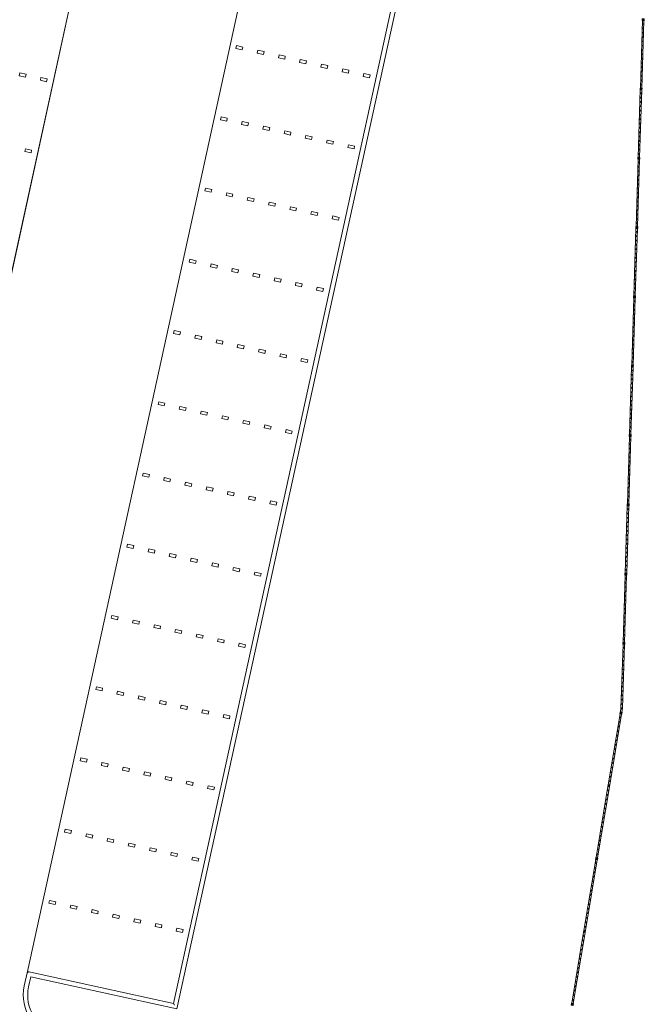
# Model space of a CAD drawing. Header units: metres. Extents: x 233012 to 233264, y 553571 to 554014.
# Tile 295 of 313: x 233235 to 233257, y 553866 to 553900. Entities that reach past the tile are written whole.
import ezdxf

# ---------------------------------------------------------------- set-up
doc = ezdxf.new("R2010")
doc.units = ezdxf.units.M
doc.layers.get('0').update_dxf_attribs({"lineweight": 5})
for name, color, linetype, lineweight in [('A-FLORHRM', 252, 'Continuous', 5), ('A-NL23_vloeraanzicht', 252, 'Continuous', 5), ('A-NL34_balustrades', 252, 'Continuous', 5), ('A-NL90_terrein', 252, 'Continuous', 5), ('A-NL94_parkeren', 252, 'Continuous', 5)]:
    doc.layers.add(name, color=color, linetype=linetype, lineweight=lineweight)

# ---------------------------------------------------------------- blocks, each defined once
blk = doc.blocks.new('NLRS_90_SI_LB_troittoirband 13-15_Struyk Verwo_mie - trottoirband_Struyk Verwo-871937-01_Situatie')
at = {"layer": 'A-NL90_terrein'}
for p, q in [((265.428, -172.11), (281.461, -98.843)), ((265.543, -172.288), (281.639, -98.729)), ((260.31, -171.502), (260.417, -171.013)), ((260.417, -171.013), (265.428, -172.11)), ((260.43, -171.034), (260.417, -171.013)), ((260.531, -171.192), (260.456, -171.534)), ((260.531, -171.192), (265.543, -172.288)), ((265.428, -172.11), (265.441, -172.13))]:
    blk.add_line(p, q, dxfattribs=at)
for radius in [1.5, 1.35]:
    blk.add_arc((261.775, -171.822), radius, 167.6567, 257.6567, dxfattribs=at)
for points, knots in [([(260.445, -171.057), (260.444, -171.055), (260.441, -171.052), (260.439, -171.047), (260.436, -171.044), (260.435, -171.042), (260.434, -171.04), (260.432, -171.037), (260.431, -171.035), (260.43, -171.034), (260.43, -171.034)], [-1, -1, -1, -1, -0.833333, -0.666667, -0.583333, -0.5, -0.416667, -0.333333, -0.166667, 0, 0, 0, 0]), ([(265.441, -172.13), (265.441, -172.131), (265.442, -172.132), (265.444, -172.134), (265.445, -172.136), (265.446, -172.138), (265.448, -172.141), (265.449, -172.143), (265.451, -172.146), (265.453, -172.149), (265.455, -172.152), (265.456, -172.154)], [0, 0, 0, 0, 0.166667, 0.333333, 0.416667, 0.5, 0.583333, 0.666667, 0.75, 0.833333, 1, 1, 1, 1])]:
    blk.add_open_spline(points, degree=3, knots=knots, dxfattribs=at)
blk = doc.blocks.new('NLRS_90_PA_WPB_parkeerplaats_gen_mie - parkeerplaats_gen_bxl 2500x5130-869705-01_Situatie')
at = {"layer": 'A-NL94_parkeren'}
for p, q in [((1.2, 4.91), (1.2, 4.69)), ((1.3, 4.91), (1.2, 4.91)), ((1.3, 4.69), (1.3, 4.91)), ((1.2, 4.69), (1.3, 4.69)), ((1.2, 4.165), (1.2, 3.945)), ((1.3, 4.165), (1.2, 4.165)), ((1.3, 3.945), (1.3, 4.165)), ((1.2, 3.945), (1.3, 3.945)), ((1.2, 3.42), (1.2, 3.2)), ((1.3, 3.42), (1.2, 3.42)), ((1.3, 3.2), (1.3, 3.42)), ((1.2, 3.2), (1.3, 3.2)), ((1.2, 2.675), (1.2, 2.455)), ((1.3, 2.675), (1.2, 2.675)), ((1.2, 2.455), (1.3, 2.455)), ((1.3, 2.455), (1.3, 2.675)), ((1.2, 1.93), (1.2, 1.71)), ((1.3, 1.93), (1.2, 1.93)), ((1.2, 1.71), (1.3, 1.71)), ((1.3, 1.71), (1.3, 1.93)), ((1.2, 1.185), (1.2, 0.965)), ((1.3, 1.185), (1.2, 1.185)), ((1.3, 0.965), (1.3, 1.185)), ((1.2, 0.965), (1.3, 0.965)), ((1.2, 0.44), (1.2, 0.22)), ((1.3, 0.44), (1.2, 0.44)), ((1.3, 0.22), (1.3, 0.44)), ((1.2, 0.22), (1.3, 0.22))]:
    blk.add_line(p, q, dxfattribs=at)
blk = doc.blocks.new('Railing - Atlas 180 type L_Heras_h 1840-1298079-01_Situatie')
at = {"layer": 'A-NL34_balustrades'}
for p, q in [((-0.033, -0.033), (-0.033, 0.033)), ((-0.001, 0.001), (-0.033, 0.033)), ((-0.033, 0.033), (0.033, 0.033)), ((-0.033, 0.033), (-0.033, -0.033)), ((0.033, 0.033), (-0.033, 0.033)), ((-0.001, 0.001), (-0.001, -0.001)), ((0.001, 0.001), (-0.001, 0.001)), ((0.033, 0.033), (0.001, 0.001)), ((0.001, -0.001), (0.001, 0.001)), ((0.033, 0.033), (0.033, -0.033)), ((0.033, -0.033), (0.033, 0.033)), ((-0.033, -0.033), (-0.001, -0.001)), ((0.033, -0.033), (-0.033, -0.033)), ((-0.033, -0.033), (0.033, -0.033)), ((-0.001, -0.001), (0.001, -0.001)), ((0.033, -0.033), (0.001, -0.001))]:
    blk.add_line(p, q, dxfattribs=at)
blk = doc.blocks.new('Railing - geen veiligheidsdop_gen-1303441-01_Situatie')
at = {"layer": 'A-FLORHRM'}
blk.add_arc((0, 0), 0.013, 360, 180, dxfattribs=at)
for major_axis, start_param, end_param in [((-0.0035, 0.0125), 1.300587, 4.442179), ((0.00825, 0.00728), 5.559965, 8.701557), ((0.0015, 0.0109), 1.703922, 4.845515)]:
    blk.add_ellipse((0, 0), major_axis=major_axis, ratio=1, start_param=start_param, end_param=end_param, dxfattribs=at)
blk = doc.blocks.new('Railing - Railing-964689-01_Situatie')
at = {"layer": 'A-NL34_balustrades'}
for p, q in [((281.435, -140.715), (281.507, -138.405)), ((281.485, -140.717), (281.557, -138.406)), ((281.361, -143.091), (281.433, -140.781)), ((281.411, -143.093), (281.483, -140.782)), ((281.287, -145.467), (281.359, -143.157)), ((281.337, -145.469), (281.409, -143.159)), ((281.212, -147.844), (281.285, -145.533)), ((281.262, -147.845), (281.335, -145.535)), ((281.138, -150.22), (281.21, -147.91)), ((281.188, -150.221), (281.26, -147.911)), ((281.064, -152.596), (281.136, -150.286)), ((281.114, -152.598), (281.186, -150.287)), ((280.99, -154.972), (281.062, -152.662)), ((281.04, -154.974), (281.112, -152.663)), ((280.916, -157.348), (280.988, -155.038)), ((280.966, -157.35), (281.038, -155.04)), ((280.842, -159.725), (280.914, -157.414)), ((280.892, -159.726), (280.964, -157.416)), ((280.771, -161.984), (280.84, -159.791)), ((280.821, -161.988), (280.89, -159.792)), ((280.751, -162.105), (280.771, -161.984)), ((280.821, -161.988), (280.771, -161.984)), ((280.8, -162.114), (280.821, -161.988)), ((280.334, -164.603), (280.74, -162.171)), ((280.383, -164.611), (280.789, -162.179)), ((279.917, -167.101), (280.323, -164.668)), ((279.966, -167.109), (280.372, -164.677)), ((279.499, -169.599), (279.906, -167.166)), ((279.549, -169.607), (279.955, -167.174)), ((279.082, -172.096), (279.489, -169.664)), ((279.132, -172.105), (279.538, -169.672))]:
    blk.add_line(p, q, dxfattribs=at)
for name, p, rotation in [('Railing - Atlas 180 type L_Heras_h 1840-1298079-01_Situatie', (281.533, -138.373), 358.2119611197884), ('Railing - geen veiligheidsdop_gen-1303441-01_Situatie', (281.524, -138.67), 358.2119611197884), ('Railing - geen veiligheidsdop_gen-1303441-01_Situatie', (281.529, -138.521), 358.2119611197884), ('Railing - geen veiligheidsdop_gen-1303441-01_Situatie', (281.515, -138.967), 358.2119611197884), ('Railing - geen veiligheidsdop_gen-1303441-01_Situatie', (281.519, -138.818), 358.2119611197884), ('Railing - geen veiligheidsdop_gen-1303441-01_Situatie', (281.501, -139.412), 358.2119611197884), ('Railing - geen veiligheidsdop_gen-1303441-01_Situatie', (281.505, -139.264), 358.2119611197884), ('Railing - geen veiligheidsdop_gen-1303441-01_Situatie', (281.51, -139.115), 358.2119611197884), ('Railing - geen veiligheidsdop_gen-1303441-01_Situatie', (281.491, -139.709), 358.2119611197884), ('Railing - geen veiligheidsdop_gen-1303441-01_Situatie', (281.496, -139.561), 358.2119611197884), ('Railing - geen veiligheidsdop_gen-1303441-01_Situatie', (281.482, -140.006), 358.2119611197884), ('Railing - geen veiligheidsdop_gen-1303441-01_Situatie', (281.487, -139.858), 358.2119611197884), ('Railing - geen veiligheidsdop_gen-1303441-01_Situatie', (281.468, -140.452), 358.2119611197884), ('Railing - geen veiligheidsdop_gen-1303441-01_Situatie', (281.473, -140.303), 358.2119611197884), ('Railing - geen veiligheidsdop_gen-1303441-01_Situatie', (281.478, -140.155), 358.2119611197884), ('Railing - Atlas 180 type L_Heras_h 1840-1298079-01_Situatie', (281.459, -140.749), 358.2119611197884), ('Railing - geen veiligheidsdop_gen-1303441-01_Situatie', (281.464, -140.6), 358.2119611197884), ('Railing - geen veiligheidsdop_gen-1303441-01_Situatie', (281.45, -141.046), 358.2119611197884), ('Railing - geen veiligheidsdop_gen-1303441-01_Situatie', (281.454, -140.897), 358.2119611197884), ('Railing - geen veiligheidsdop_gen-1303441-01_Situatie', (281.44, -141.343), 358.2119611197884), ('Railing - geen veiligheidsdop_gen-1303441-01_Situatie', (281.445, -141.194), 358.2119611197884), ('Railing - geen veiligheidsdop_gen-1303441-01_Situatie', (281.427, -141.788), 358.2119611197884), ('Railing - geen veiligheidsdop_gen-1303441-01_Situatie', (281.431, -141.64), 358.2119611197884), ('Railing - geen veiligheidsdop_gen-1303441-01_Situatie', (281.436, -141.491), 358.2119611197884), ('Railing - geen veiligheidsdop_gen-1303441-01_Situatie', (281.417, -142.085), 358.2119611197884), ('Railing - geen veiligheidsdop_gen-1303441-01_Situatie', (281.422, -141.937), 358.2119611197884), ('Railing - geen veiligheidsdop_gen-1303441-01_Situatie', (281.408, -142.382), 358.2119611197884), ('Railing - geen veiligheidsdop_gen-1303441-01_Situatie', (281.413, -142.234), 358.2119611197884), ('Railing - geen veiligheidsdop_gen-1303441-01_Situatie', (281.399, -142.679), 358.2119611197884), ('Railing - geen veiligheidsdop_gen-1303441-01_Situatie', (281.403, -142.531), 358.2119611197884), ('Railing - Atlas 180 type L_Heras_h 1840-1298079-01_Situatie', (281.385, -143.125), 358.2119611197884), ('Railing - geen veiligheidsdop_gen-1303441-01_Situatie', (281.389, -142.976), 358.2119611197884), ('Railing - geen veiligheidsdop_gen-1303441-01_Situatie', (281.394, -142.828), 358.2119611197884), ('Railing - geen veiligheidsdop_gen-1303441-01_Situatie', (281.376, -143.422), 358.2119611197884), ('Railing - geen veiligheidsdop_gen-1303441-01_Situatie', (281.38, -143.273), 358.2119611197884), ('Railing - geen veiligheidsdop_gen-1303441-01_Situatie', (281.366, -143.719), 358.2119611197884), ('Railing - geen veiligheidsdop_gen-1303441-01_Situatie', (281.371, -143.57), 358.2119611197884), ('Railing - geen veiligheidsdop_gen-1303441-01_Situatie', (281.352, -144.165), 358.2119611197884), ('Railing - geen veiligheidsdop_gen-1303441-01_Situatie', (281.357, -144.016), 358.2119611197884), ('Railing - geen veiligheidsdop_gen-1303441-01_Situatie', (281.362, -143.867), 358.2119611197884), ('Railing - geen veiligheidsdop_gen-1303441-01_Situatie', (281.343, -144.462), 358.2119611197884), ('Railing - geen veiligheidsdop_gen-1303441-01_Situatie', (281.348, -144.313), 358.2119611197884), ('Railing - geen veiligheidsdop_gen-1303441-01_Situatie', (281.334, -144.759), 358.2119611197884), ('Railing - geen veiligheidsdop_gen-1303441-01_Situatie', (281.338, -144.61), 358.2119611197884), ('Railing - geen veiligheidsdop_gen-1303441-01_Situatie', (281.325, -145.056), 358.2119611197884), ('Railing - geen veiligheidsdop_gen-1303441-01_Situatie', (281.329, -144.907), 358.2119611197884), ('Railing - Atlas 180 type L_Heras_h 1840-1298079-01_Situatie', (281.311, -145.501), 358.2119611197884), ('Railing - geen veiligheidsdop_gen-1303441-01_Situatie', (281.315, -145.353), 358.2119611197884), ('Railing - geen veiligheidsdop_gen-1303441-01_Situatie', (281.32, -145.204), 358.2119611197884), ('Railing - geen veiligheidsdop_gen-1303441-01_Situatie', (281.301, -145.798), 358.2119611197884), ('Railing - geen veiligheidsdop_gen-1303441-01_Situatie', (281.306, -145.65), 358.2119611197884), ('Railing - geen veiligheidsdop_gen-1303441-01_Situatie', (281.292, -146.095), 358.2119611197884), ('Railing - geen veiligheidsdop_gen-1303441-01_Situatie', (281.297, -145.947), 358.2119611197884), ('Railing - geen veiligheidsdop_gen-1303441-01_Situatie', (281.283, -146.392), 358.2119611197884), ('Railing - geen veiligheidsdop_gen-1303441-01_Situatie', (281.287, -146.244), 358.2119611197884), ('Railing - geen veiligheidsdop_gen-1303441-01_Situatie', (281.269, -146.838), 358.2119611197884), ('Railing - geen veiligheidsdop_gen-1303441-01_Situatie', (281.274, -146.689), 358.2119611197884), ('Railing - geen veiligheidsdop_gen-1303441-01_Situatie', (281.278, -146.541), 358.2119611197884), ('Railing - geen veiligheidsdop_gen-1303441-01_Situatie', (281.26, -147.135), 358.2119611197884), ('Railing - geen veiligheidsdop_gen-1303441-01_Situatie', (281.264, -146.986), 358.2119611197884), ('Railing - geen veiligheidsdop_gen-1303441-01_Situatie', (281.25, -147.432), 358.2119611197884), ('Railing - geen veiligheidsdop_gen-1303441-01_Situatie', (281.255, -147.283), 358.2119611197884), ('Railing - Atlas 180 type L_Heras_h 1840-1298079-01_Situatie', (281.236, -147.877), 358.2119611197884), ('Railing - geen veiligheidsdop_gen-1303441-01_Situatie', (281.241, -147.729), 358.2119611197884), ('Railing - geen veiligheidsdop_gen-1303441-01_Situatie', (281.246, -147.58), 358.2119611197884), ('Railing - geen veiligheidsdop_gen-1303441-01_Situatie', (281.227, -148.174), 358.2119611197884), ('Railing - geen veiligheidsdop_gen-1303441-01_Situatie', (281.232, -148.026), 358.2119611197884), ('Railing - geen veiligheidsdop_gen-1303441-01_Situatie', (281.218, -148.471), 358.2119611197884), ('Railing - geen veiligheidsdop_gen-1303441-01_Situatie', (281.223, -148.323), 358.2119611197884), ('Railing - geen veiligheidsdop_gen-1303441-01_Situatie', (281.209, -148.768), 358.2119611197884), ('Railing - geen veiligheidsdop_gen-1303441-01_Situatie', (281.213, -148.62), 358.2119611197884), ('Railing - geen veiligheidsdop_gen-1303441-01_Situatie', (281.195, -149.214), 358.2119611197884), ('Railing - geen veiligheidsdop_gen-1303441-01_Situatie', (281.199, -149.065), 358.2119611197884), ('Railing - geen veiligheidsdop_gen-1303441-01_Situatie', (281.204, -148.917), 358.2119611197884), ('Railing - geen veiligheidsdop_gen-1303441-01_Situatie', (281.185, -149.511), 358.2119611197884), ('Railing - geen veiligheidsdop_gen-1303441-01_Situatie', (281.19, -149.362), 358.2119611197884), ('Railing - geen veiligheidsdop_gen-1303441-01_Situatie', (281.176, -149.808), 358.2119611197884), ('Railing - geen veiligheidsdop_gen-1303441-01_Situatie', (281.181, -149.659), 358.2119611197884), ('Railing - Atlas 180 type L_Heras_h 1840-1298079-01_Situatie', (281.162, -150.254), 358.2119611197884), ('Railing - geen veiligheidsdop_gen-1303441-01_Situatie', (281.167, -150.105), 358.2119611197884), ('Railing - geen veiligheidsdop_gen-1303441-01_Situatie', (281.172, -149.956), 358.2119611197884), ('Railing - geen veiligheidsdop_gen-1303441-01_Situatie', (281.153, -150.551), 358.2119611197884), ('Railing - geen veiligheidsdop_gen-1303441-01_Situatie', (281.158, -150.402), 358.2119611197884), ('Railing - geen veiligheidsdop_gen-1303441-01_Situatie', (281.144, -150.848), 358.2119611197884), ('Railing - geen veiligheidsdop_gen-1303441-01_Situatie', (281.148, -150.699), 358.2119611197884), ('Railing - geen veiligheidsdop_gen-1303441-01_Situatie', (281.134, -151.145), 358.2119611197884), ('Railing - geen veiligheidsdop_gen-1303441-01_Situatie', (281.139, -150.996), 358.2119611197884), ('Railing - geen veiligheidsdop_gen-1303441-01_Situatie', (281.121, -151.59), 358.2119611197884), ('Railing - geen veiligheidsdop_gen-1303441-01_Situatie', (281.125, -151.442), 358.2119611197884), ('Railing - geen veiligheidsdop_gen-1303441-01_Situatie', (281.13, -151.293), 358.2119611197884), ('Railing - geen veiligheidsdop_gen-1303441-01_Situatie', (281.111, -151.887), 358.2119611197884), ('Railing - geen veiligheidsdop_gen-1303441-01_Situatie', (281.116, -151.739), 358.2119611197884), ('Railing - geen veiligheidsdop_gen-1303441-01_Situatie', (281.102, -152.184), 358.2119611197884), ('Railing - geen veiligheidsdop_gen-1303441-01_Situatie', (281.107, -152.036), 358.2119611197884), ('Railing - Atlas 180 type L_Heras_h 1840-1298079-01_Situatie', (281.088, -152.63), 358.2119611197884), ('Railing - geen veiligheidsdop_gen-1303441-01_Situatie', (281.093, -152.481), 358.2119611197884), ('Railing - geen veiligheidsdop_gen-1303441-01_Situatie', (281.097, -152.333), 358.2119611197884), ('Railing - geen veiligheidsdop_gen-1303441-01_Situatie', (281.079, -152.927), 358.2119611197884), ('Railing - geen veiligheidsdop_gen-1303441-01_Situatie', (281.083, -152.778), 358.2119611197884), ('Railing - geen veiligheidsdop_gen-1303441-01_Situatie', (281.07, -153.224), 358.2119611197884), ('Railing - geen veiligheidsdop_gen-1303441-01_Situatie', (281.074, -153.075), 358.2119611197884), ('Railing - geen veiligheidsdop_gen-1303441-01_Situatie', (281.06, -153.521), 358.2119611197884), ('Railing - geen veiligheidsdop_gen-1303441-01_Situatie', (281.065, -153.372), 358.2119611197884), ('Railing - geen veiligheidsdop_gen-1303441-01_Situatie', (281.051, -153.818), 358.2119611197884), ('Railing - geen veiligheidsdop_gen-1303441-01_Situatie', (281.056, -153.669), 358.2119611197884), ('Railing - geen veiligheidsdop_gen-1303441-01_Situatie', (281.037, -154.263), 358.2119611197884), ('Railing - geen veiligheidsdop_gen-1303441-01_Situatie', (281.042, -154.115), 358.2119611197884), ('Railing - geen veiligheidsdop_gen-1303441-01_Situatie', (281.046, -153.966), 358.2119611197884), ('Railing - geen veiligheidsdop_gen-1303441-01_Situatie', (281.028, -154.56), 358.2119611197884), ('Railing - geen veiligheidsdop_gen-1303441-01_Situatie', (281.032, -154.412), 358.2119611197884), ('Railing - geen veiligheidsdop_gen-1303441-01_Situatie', (281.019, -154.857), 358.2119611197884), ('Railing - geen veiligheidsdop_gen-1303441-01_Situatie', (281.023, -154.709), 358.2119611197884), ('Railing - Atlas 180 type L_Heras_h 1840-1298079-01_Situatie', (281.014, -155.006), 358.2119611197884), ('Railing - geen veiligheidsdop_gen-1303441-01_Situatie', (281.005, -155.303), 358.2119611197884), ('Railing - geen veiligheidsdop_gen-1303441-01_Situatie', (281.009, -155.154), 358.2119611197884), ('Railing - geen veiligheidsdop_gen-1303441-01_Situatie', (280.995, -155.6), 358.2119611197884), ('Railing - geen veiligheidsdop_gen-1303441-01_Situatie', (281, -155.451), 358.2119611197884), ('Railing - geen veiligheidsdop_gen-1303441-01_Situatie', (280.986, -155.897), 358.2119611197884), ('Railing - geen veiligheidsdop_gen-1303441-01_Situatie', (280.991, -155.748), 358.2119611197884), ('Railing - geen veiligheidsdop_gen-1303441-01_Situatie', (280.977, -156.194), 358.2119611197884), ('Railing - geen veiligheidsdop_gen-1303441-01_Situatie', (280.981, -156.046), 358.2119611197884), ('Railing - geen veiligheidsdop_gen-1303441-01_Situatie', (280.963, -156.64), 358.2119611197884), ('Railing - geen veiligheidsdop_gen-1303441-01_Situatie', (280.968, -156.491), 358.2119611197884), ('Railing - geen veiligheidsdop_gen-1303441-01_Situatie', (280.972, -156.343), 358.2119611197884), ('Railing - geen veiligheidsdop_gen-1303441-01_Situatie', (280.954, -156.937), 358.2119611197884), ('Railing - geen veiligheidsdop_gen-1303441-01_Situatie', (280.958, -156.788), 358.2119611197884), ('Railing - geen veiligheidsdop_gen-1303441-01_Situatie', (280.944, -157.234), 358.2119611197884), ('Railing - geen veiligheidsdop_gen-1303441-01_Situatie', (280.949, -157.085), 358.2119611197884), ('Railing - Atlas 180 type L_Heras_h 1840-1298079-01_Situatie', (280.94, -157.382), 358.2119611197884), ('Railing - geen veiligheidsdop_gen-1303441-01_Situatie', (280.935, -157.531), 358.2119611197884), ('Railing - geen veiligheidsdop_gen-1303441-01_Situatie', (280.921, -157.976), 358.2119611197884), ('Railing - geen veiligheidsdop_gen-1303441-01_Situatie', (280.926, -157.828), 358.2119611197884), ('Railing - geen veiligheidsdop_gen-1303441-01_Situatie', (280.93, -157.679), 358.2119611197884), ('Railing - geen veiligheidsdop_gen-1303441-01_Situatie', (280.912, -158.273), 358.2119611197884), ('Railing - geen veiligheidsdop_gen-1303441-01_Situatie', (280.917, -158.125), 358.2119611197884), ('Railing - geen veiligheidsdop_gen-1303441-01_Situatie', (280.903, -158.57), 358.2119611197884), ('Railing - geen veiligheidsdop_gen-1303441-01_Situatie', (280.907, -158.422), 358.2119611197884), ('Railing - geen veiligheidsdop_gen-1303441-01_Situatie', (280.889, -159.016), 358.2119611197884), ('Railing - geen veiligheidsdop_gen-1303441-01_Situatie', (280.893, -158.867), 358.2119611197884), ('Railing - geen veiligheidsdop_gen-1303441-01_Situatie', (280.898, -158.719), 358.2119611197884), ('Railing - geen veiligheidsdop_gen-1303441-01_Situatie', (280.879, -159.313), 358.2119611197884), ('Railing - geen veiligheidsdop_gen-1303441-01_Situatie', (280.884, -159.164), 358.2119611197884), ('Railing - geen veiligheidsdop_gen-1303441-01_Situatie', (280.87, -159.61), 358.2119611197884), ('Railing - geen veiligheidsdop_gen-1303441-01_Situatie', (280.875, -159.461), 358.2119611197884), ('Railing - Atlas 180 type L_Heras_h 1840-1298079-01_Situatie', (280.866, -159.758), 358.2119611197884), ('Railing - geen veiligheidsdop_gen-1303441-01_Situatie', (280.861, -159.907), 358.2119611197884), ('Railing - geen veiligheidsdop_gen-1303441-01_Situatie', (280.847, -160.352), 358.2119611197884), ('Railing - geen veiligheidsdop_gen-1303441-01_Situatie', (280.852, -160.204), 358.2119611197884), ('Railing - geen veiligheidsdop_gen-1303441-01_Situatie', (280.856, -160.055), 358.2119611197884), ('Railing - geen veiligheidsdop_gen-1303441-01_Situatie', (280.838, -160.649), 358.2119611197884), ('Railing - geen veiligheidsdop_gen-1303441-01_Situatie', (280.842, -160.501), 358.2119611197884), ('Railing - geen veiligheidsdop_gen-1303441-01_Situatie', (280.828, -160.946), 358.2119611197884), ('Railing - geen veiligheidsdop_gen-1303441-01_Situatie', (280.833, -160.798), 358.2119611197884), ('Railing - geen veiligheidsdop_gen-1303441-01_Situatie', (280.819, -161.243), 358.2119611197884), ('Railing - geen veiligheidsdop_gen-1303441-01_Situatie', (280.824, -161.095), 358.2119611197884), ('Railing - geen veiligheidsdop_gen-1303441-01_Situatie', (280.805, -161.689), 358.2119611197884), ('Railing - geen veiligheidsdop_gen-1303441-01_Situatie', (280.81, -161.54), 358.2119611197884), ('Railing - geen veiligheidsdop_gen-1303441-01_Situatie', (280.815, -161.392), 358.2119611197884), ('Railing - geen veiligheidsdop_gen-1303441-01_Situatie', (280.796, -161.986), 350.5195866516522), ('Railing - geen veiligheidsdop_gen-1303441-01_Situatie', (280.796, -161.986), 358.2119611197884), ('Railing - geen veiligheidsdop_gen-1303441-01_Situatie', (280.801, -161.837), 358.2119611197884), ('Railing - geen veiligheidsdop_gen-1303441-01_Situatie', (280.744, -162.298), 350.5195866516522), ('Railing - Atlas 180 type L_Heras_h 1840-1298079-01_Situatie', (280.77, -162.142), 350.5195866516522), ('Railing - geen veiligheidsdop_gen-1303441-01_Situatie', (280.692, -162.61), 350.5195866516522), ('Railing - geen veiligheidsdop_gen-1303441-01_Situatie', (280.718, -162.454), 350.5195866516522), ('Railing - geen veiligheidsdop_gen-1303441-01_Situatie', (280.64, -162.923), 350.5195866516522), ('Railing - geen veiligheidsdop_gen-1303441-01_Situatie', (280.666, -162.767), 350.5195866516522), ('Railing - geen veiligheidsdop_gen-1303441-01_Situatie', (280.561, -163.391), 350.5195866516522), ('Railing - geen veiligheidsdop_gen-1303441-01_Situatie', (280.587, -163.235), 350.5195866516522), ('Railing - geen veiligheidsdop_gen-1303441-01_Situatie', (280.614, -163.079), 350.5195866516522), ('Railing - geen veiligheidsdop_gen-1303441-01_Situatie', (280.509, -163.703), 350.5195866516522), ('Railing - geen veiligheidsdop_gen-1303441-01_Situatie', (280.535, -163.547), 350.5195866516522), ('Railing - geen veiligheidsdop_gen-1303441-01_Situatie', (280.457, -164.015), 350.5195866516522), ('Railing - geen veiligheidsdop_gen-1303441-01_Situatie', (280.483, -163.859), 350.5195866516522), ('Railing - geen veiligheidsdop_gen-1303441-01_Situatie', (280.405, -164.328), 350.5195866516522), ('Railing - geen veiligheidsdop_gen-1303441-01_Situatie', (280.431, -164.172), 350.5195866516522), ('Railing - Atlas 180 type L_Heras_h 1840-1298079-01_Situatie', (280.353, -164.64), 350.5195866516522), ('Railing - geen veiligheidsdop_gen-1303441-01_Situatie', (280.379, -164.484), 350.5195866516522), ('Railing - geen veiligheidsdop_gen-1303441-01_Situatie', (280.301, -164.952), 350.5195866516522), ('Railing - geen veiligheidsdop_gen-1303441-01_Situatie', (280.327, -164.796), 350.5195866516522), ('Railing - geen veiligheidsdop_gen-1303441-01_Situatie', (280.222, -165.42), 350.5195866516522), ('Railing - geen veiligheidsdop_gen-1303441-01_Situatie', (280.249, -165.264), 350.5195866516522), ('Railing - geen veiligheidsdop_gen-1303441-01_Situatie', (280.275, -165.108), 350.5195866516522), ('Railing - geen veiligheidsdop_gen-1303441-01_Situatie', (280.17, -165.733), 350.5195866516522), ('Railing - geen veiligheidsdop_gen-1303441-01_Situatie', (280.196, -165.576), 350.5195866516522), ('Railing - geen veiligheidsdop_gen-1303441-01_Situatie', (280.118, -166.045), 350.5195866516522), ('Railing - geen veiligheidsdop_gen-1303441-01_Situatie', (280.144, -165.889), 350.5195866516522), ('Railing - geen veiligheidsdop_gen-1303441-01_Situatie', (280.066, -166.357), 350.5195866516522), ('Railing - geen veiligheidsdop_gen-1303441-01_Situatie', (280.092, -166.201), 350.5195866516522), ('Railing - geen veiligheidsdop_gen-1303441-01_Situatie', (280.014, -166.669), 350.5195866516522), ('Railing - geen veiligheidsdop_gen-1303441-01_Situatie', (280.04, -166.513), 350.5195866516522), ('Railing - Atlas 180 type L_Heras_h 1840-1298079-01_Situatie', (279.936, -167.138), 350.5195866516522), ('Railing - geen veiligheidsdop_gen-1303441-01_Situatie', (279.962, -166.981), 350.5195866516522), ('Railing - geen veiligheidsdop_gen-1303441-01_Situatie', (279.988, -166.825), 350.5195866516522), ('Railing - geen veiligheidsdop_gen-1303441-01_Situatie', (279.884, -167.45), 350.5195866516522), ('Railing - geen veiligheidsdop_gen-1303441-01_Situatie', (279.91, -167.294), 350.5195866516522), ('Railing - geen veiligheidsdop_gen-1303441-01_Situatie', (279.831, -167.762), 350.5195866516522), ('Railing - geen veiligheidsdop_gen-1303441-01_Situatie', (279.858, -167.606), 350.5195866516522), ('Railing - geen veiligheidsdop_gen-1303441-01_Situatie', (279.779, -168.074), 350.5195866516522), ('Railing - geen veiligheidsdop_gen-1303441-01_Situatie', (279.805, -167.918), 350.5195866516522), ('Railing - geen veiligheidsdop_gen-1303441-01_Situatie', (279.727, -168.386), 350.5195866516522), ('Railing - geen veiligheidsdop_gen-1303441-01_Situatie', (279.753, -168.23), 350.5195866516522), ('Railing - geen veiligheidsdop_gen-1303441-01_Situatie', (279.675, -168.699), 350.5195866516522), ('Railing - geen veiligheidsdop_gen-1303441-01_Situatie', (279.701, -168.543), 350.5195866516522), ('Railing - geen veiligheidsdop_gen-1303441-01_Situatie', (279.623, -169.011), 350.5195866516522), ('Railing - geen veiligheidsdop_gen-1303441-01_Situatie', (279.649, -168.855), 350.5195866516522), ('Railing - geen veiligheidsdop_gen-1303441-01_Situatie', (279.545, -169.479), 350.5195866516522), ('Railing - geen veiligheidsdop_gen-1303441-01_Situatie', (279.571, -169.323), 350.5195866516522), ('Railing - geen veiligheidsdop_gen-1303441-01_Situatie', (279.597, -169.167), 350.5195866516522), ('Railing - geen veiligheidsdop_gen-1303441-01_Situatie', (279.493, -169.791), 350.5195866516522), ('Railing - Atlas 180 type L_Heras_h 1840-1298079-01_Situatie', (279.519, -169.635), 350.5195866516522), ('Railing - geen veiligheidsdop_gen-1303441-01_Situatie', (279.44, -170.104), 350.5195866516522), ('Railing - geen veiligheidsdop_gen-1303441-01_Situatie', (279.466, -169.948), 350.5195866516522), ('Railing - geen veiligheidsdop_gen-1303441-01_Situatie', (279.388, -170.416), 350.5195866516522), ('Railing - geen veiligheidsdop_gen-1303441-01_Situatie', (279.414, -170.26), 350.5195866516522), ('Railing - geen veiligheidsdop_gen-1303441-01_Situatie', (279.336, -170.728), 350.5195866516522), ('Railing - geen veiligheidsdop_gen-1303441-01_Situatie', (279.362, -170.572), 350.5195866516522), ('Railing - geen veiligheidsdop_gen-1303441-01_Situatie', (279.284, -171.04), 350.5195866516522), ('Railing - geen veiligheidsdop_gen-1303441-01_Situatie', (279.31, -170.884), 350.5195866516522), ('Railing - geen veiligheidsdop_gen-1303441-01_Situatie', (279.206, -171.509), 350.5195866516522), ('Railing - geen veiligheidsdop_gen-1303441-01_Situatie', (279.232, -171.352), 350.5195866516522), ('Railing - geen veiligheidsdop_gen-1303441-01_Situatie', (279.258, -171.196), 350.5195866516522), ('Railing - geen veiligheidsdop_gen-1303441-01_Situatie', (279.154, -171.821), 350.5195866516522), ('Railing - geen veiligheidsdop_gen-1303441-01_Situatie', (279.18, -171.665), 350.5195866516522), ('Railing - Atlas 180 type L_Heras_h 1840-1298079-01_Situatie', (279.102, -172.133), 350.5195866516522), ('Railing - geen veiligheidsdop_gen-1303441-01_Situatie', (279.128, -171.977), 350.5195866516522)]:
    blk.add_blockref(name, p, dxfattribs=dict(rotation=rotation))

msp = doc.modelspace()

# ---------------------------------------------------------------- linework, layer by layer
at = {"layer": 'A-NL23_vloeraanzicht'}
for p, q in [((233246.319, 553942.176), (233230.073, 553867.932)), ((233230.179, 553868.421), (233246.212, 553941.687)), ((233235.709, 553867.211), (233251.741, 553940.477))]:
    msp.add_line(p, q, dxfattribs=at)

# ---------------------------------------------------------------- block references
at = {"layer": 'A-NL34_balustrades', "lineweight": 9}
msp.add_blockref('Railing - Railing-964689-01_Situatie', (232975.292, 554038.224), dxfattribs=at)
at = {"layer": 'A-NL90_terrein'}
msp.add_blockref('NLRS_90_SI_LB_troittoirband 13-15_Struyk Verwo_mie - trottoirband_Struyk Verwo-871937-01_Situatie', (232975.292, 554038.224), dxfattribs=at)
at = {"layer": 'A-NL94_parkeren', "lineweight": 9}
for p, rotation in [((233236.325, 553896.506), 77.65672900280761), ((233242.923, 553900.181), 257.6567290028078), ((233242.389, 553897.739), 257.6567290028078), ((233235.791, 553894.064), 77.65672900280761), ((233241.855, 553895.296), 257.6567290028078), ((233241.32, 553892.854), 257.6567290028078), ((233240.786, 553890.412), 257.6567290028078), ((233240.251, 553887.97), 257.6567290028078), ((233239.717, 553885.527), 257.6567290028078), ((233239.182, 553883.085), 257.6567290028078), ((233238.648, 553880.643), 257.6567290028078), ((233238.114, 553878.201), 257.6567290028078), ((233237.579, 553875.759), 257.6567290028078), ((233237.045, 553873.316), 257.6567290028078), ((233236.51, 553870.874), 257.6567290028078)]:
    msp.add_blockref('NLRS_90_PA_WPB_parkeerplaats_gen_mie - parkeerplaats_gen_bxl 2500x5130-869705-01_Situatie', p, dxfattribs=dict(at, rotation=rotation))

doc.saveas('drawing.dxf')
